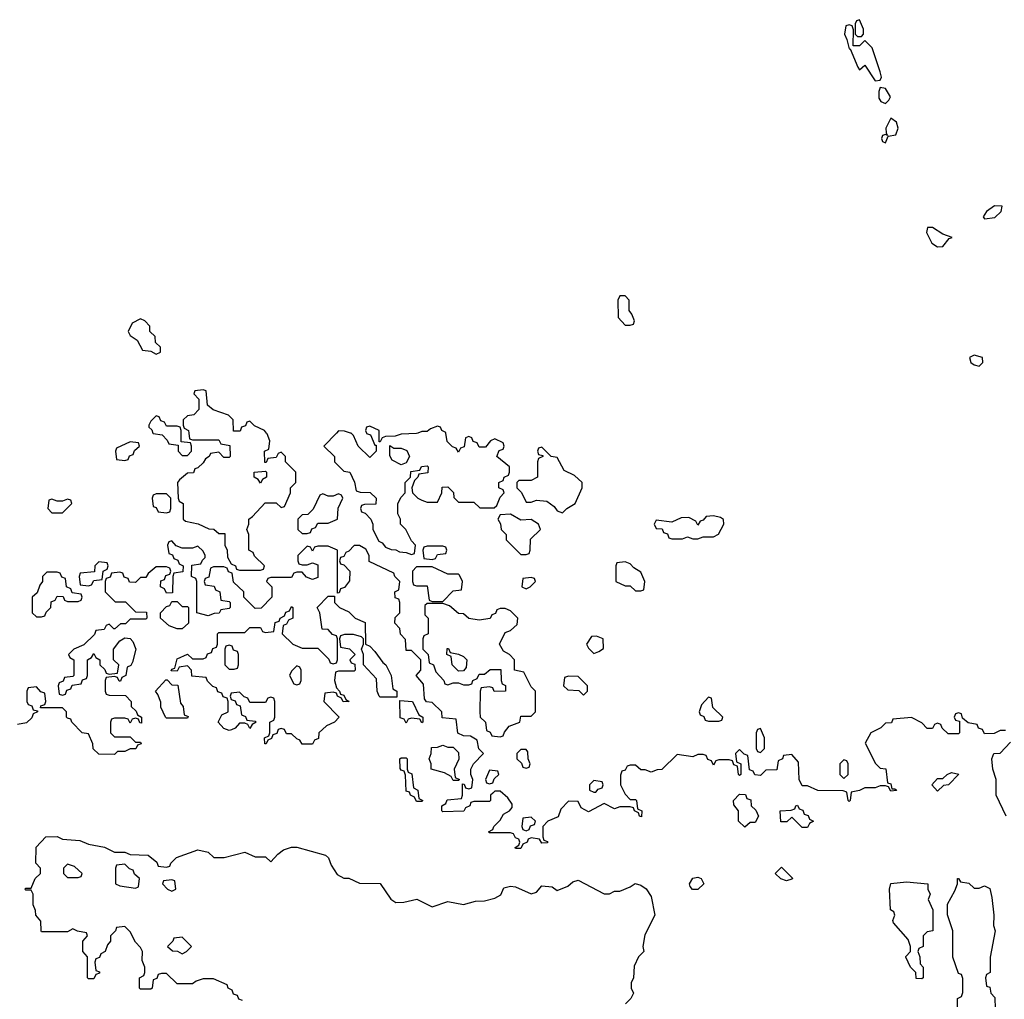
# Model space of a CAD drawing. Header units: inches. Extents: x 2701323 to 2964515, y 494916 to 722124.
# Tile 485 of 656: x 2875086 to 2878866, y 637827 to 641586. Entities that reach past the tile are written whole.
import ezdxf

# ---------------------------------------------------------------- set-up
doc = ezdxf.new("R2010")
doc.units = ezdxf.units.IN
doc.header["$MEASUREMENT"] = 0
doc.layers.add('C8673', color=7, linetype='Continuous')
doc.layers.add('C8674', color=7, linetype='Continuous')

msp = doc.modelspace()

# ---------------------------------------------------------------- linework, layer by layer
at = {"layer": 'C8673', "color": 2, "elevation": 2}
for points in [[(2875597.3, 640000), (2875598, 639998), (2875632.7, 639992.7), (2875652.7, 639972.7), (2875658, 639958), (2875694, 639954), (2875694, 639930), (2875710, 639914), (2875730, 639914), (2875746, 639930), (2875746, 639950), (2875742, 639962), (2875706, 639966), (2875706, 640000)], [(2875735.3, 640000), (2875738, 639978), (2875750, 639974), (2875850, 639974), (2875858, 639958), (2875892.7, 639952.7), (2875894, 639910), (2875890, 639906), (2875870, 639906), (2875850, 639926), (2875818, 639922), (2875814, 639910), (2875799.6, 639900.4), (2875790, 639886), (2875770, 639866), (2875758, 639862), (2875752.7, 639847.3), (2875730, 639846), (2875699.6, 639820.4), (2875692, 639810), (2875694, 639750), (2875698, 639738), (2875714, 639730), (2875714, 639670), (2875722, 639662), (2875771.6, 639651.6), (2875812.7, 639632.7), (2875831.6, 639631.6), (2875850, 639614), (2875874, 639614), (2875874, 639570), (2875882, 639550), (2875883.6, 639523.6), (2875898, 639498), (2875914, 639490), (2875918, 639478), (2875930, 639474), (2876010, 639474), (2876022, 639478), (2876026, 639490), (2875987.3, 639527.3), (2875982, 639542), (2875966, 639550), (2875966, 639610), (2875958, 639630), (2875966, 639650), (2875966, 639670), (2875980.4, 639679.6), (2876028.4, 639731.6), (2876070, 639732), (2876090, 639714), (2876102, 639718), (2876126, 639770), (2876126, 639790), (2876146, 639810), (2876146, 639850), (2876106, 639890), (2876106, 639910), (2876090, 639926), (2876078, 639922), (2876070, 639906), (2876038, 639902), (2876032.7, 639887.3), (2876027.3, 639887.3), (2876026, 639930), (2876042, 639938), (2876046, 639970), (2876036.4, 639996.4), (2876033.6, 640000)], [(2876302.3, 640000), (2876254, 639950), (2876294, 639910), (2876294, 639890), (2876302, 639882), (2876330, 639854), (2876354, 639850), (2876371.6, 639811.6), (2876378, 639778), (2876392.7, 639772.7), (2876431.6, 639771.6), (2876454, 639750), (2876452.7, 639727.3), (2876410, 639726), (2876398, 639722), (2876394, 639710), (2876398, 639698), (2876412.7, 639692.7), (2876434, 639670), (2876442, 639650), (2876442, 639630), (2876465.4, 639585.4), (2876478, 639578), (2876490, 639562), (2876512.7, 639552.7), (2876530, 639552), (2876543.6, 639543.6), (2876570, 639542), (2876590, 639534), (2876602, 639538), (2876606, 639570), (2876590, 639586), (2876568, 639630), (2876548, 639650), (2876548, 639670), (2876538, 639690), (2876538, 639730), (2876550, 639754), (2876566, 639770), (2876566, 639810), (2876586, 639830), (2876587.3, 639852.7), (2876622, 639858), (2876628, 639872), (2876650, 639874), (2876654, 639870), (2876652.7, 639847.3), (2876618, 639842), (2876614, 639830), (2876602, 639818), (2876592, 639790), (2876594, 639770), (2876614, 639750), (2876630, 639742), (2876650, 639734), (2876690, 639734), (2876706, 639770), (2876707.3, 639792.7), (2876730, 639794), (2876751.6, 639771.6), (2876752.7, 639752.7), (2876770, 639734), (2876830, 639734), (2876852.7, 639712.7), (2876907.3, 639712.7), (2876918, 639722), (2876930, 639754), (2876946, 639770), (2876942, 639782), (2876926, 639790), (2876926, 639810), (2876942, 639818), (2876946, 639830), (2876962, 639838), (2876966, 639850), (2876966, 639870), (2876918, 639910), (2876927.3, 639932.7), (2876942, 639938), (2876946, 639950), (2876942, 639962), (2876910, 639978), (2876894, 639970), (2876874, 639946), (2876850, 639946), (2876842, 639962), (2876827.3, 639967.3), (2876822, 639982), (2876810, 639986), (2876798, 639982), (2876792.7, 639947.3), (2876778, 639942), (2876770, 639926), (2876762, 639942), (2876747.3, 639947.3), (2876727.3, 639967.3), (2876722.3, 640000)], [(2876417.3, 640000), (2876418, 639998), (2876432.7, 639992.7), (2876450, 639954), (2876454, 639954), (2876454, 639930), (2876430, 639906), (2876386, 639950), (2876368, 639990), (2876359, 639999), (2876355.9, 640000)], [(2876615, 640000), (2876610, 639998), (2876550, 639995.3), (2876527.3, 639987.3), (2876490, 639986), (2876478, 639982), (2876470, 639966), (2876466, 639966), (2876466, 640000)], [(2878870, 638858), (2878850, 638858), (2878827.3, 638847.3), (2878790, 638846), (2878782, 638862), (2878767.3, 638867.3), (2878762, 638882), (2878727.3, 638887.3), (2878706, 638906), (2878702, 638922), (2878690, 638926), (2878678, 638922), (2878674, 638910), (2878678, 638898), (2878694, 638894), (2878694, 638850), (2878690, 638846), (2878650, 638846), (2878627.3, 638867.3), (2878622, 638882), (2878610, 638886), (2878598, 638882), (2878590, 638866), (2878570, 638866), (2878550, 638888), (2878510, 638908), (2878438, 638902), (2878432.7, 638887.3), (2878410, 638886), (2878391.6, 638868.4), (2878354, 638850), (2878332, 638810), (2878371.6, 638731.6), (2878390, 638714), (2878411.6, 638711.6), (2878418, 638658), (2878430, 638654), (2878434, 638634), (2878446, 638634), (2878451.2, 638631.1), (2878452, 638628), (2878430, 638626), (2878422, 638642), (2878410, 638646), (2878390, 638646), (2878370, 638638), (2878330, 638638), (2878310, 638628), (2878278, 638622), (2878274, 638590), (2878270, 638586), (2878266, 638590), (2878262, 638622), (2878247.3, 638627.3), (2878150, 638628), (2878110, 638646), (2878090, 638646), (2878078, 638670), (2878076.4, 638736.4), (2878050, 638766), (2878018, 638762), (2878014, 638750), (2877998, 638742), (2877992.7, 638707.3), (2877950, 638706), (2877930, 638686), (2877908.4, 638688.4), (2877902, 638702), (2877887.3, 638707.3), (2877882, 638762), (2877867.3, 638767.3), (2877850, 638786), (2877834, 638770), (2877838, 638738), (2877854, 638730), (2877854, 638690), (2877850, 638686), (2877846, 638690), (2877842, 638722), (2877827.3, 638727.3), (2877822, 638742), (2877810, 638746), (2877770, 638746), (2877758, 638742), (2877750, 638726), (2877742, 638742), (2877727.3, 638747.3), (2877722, 638762), (2877710, 638766), (2877690, 638766), (2877670, 638758), (2877610, 638766), (2877551.6, 638708.4), (2877532.7, 638707.3), (2877510, 638698), (2877487.3, 638707.3), (2877470, 638708), (2877450, 638726), (2877430, 638726), (2877418, 638722), (2877410, 638706), (2877398, 638702), (2877392.7, 638687.3), (2877392, 638650), (2877410, 638614), (2877430, 638594), (2877450, 638594), (2877454, 638590), (2877458, 638558), (2877474, 638550), (2877472.7, 638527.3), (2877466, 638530), (2877462, 638542), (2877446, 638550), (2877442, 638562), (2877430, 638566), (2877390, 638566), (2877370, 638558), (2877330, 638578), (2877270, 638546), (2877242, 638562), (2877230, 638586), (2877192.7, 638587.3), (2877163.6, 638556.4), (2877152.7, 638527.3), (2877114, 638510), (2877094, 638490), (2877094, 638450), (2877098, 638438), (2877112.7, 638432.7), (2877112.7, 638427.3), (2877090, 638426), (2877082, 638442), (2877050, 638446), (2877038, 638442), (2877034, 638430), (2877018, 638422), (2877010, 638406), (2876990, 638406), (2876988, 638410), (2877002, 638418), (2877006, 638430), (2877002, 638442), (2876990, 638446), (2876982, 638462), (2876970, 638466), (2876890, 638466), (2876886, 638470), (2876902, 638478), (2876906, 638490), (2876930, 638514), (2876943.1, 638536.9), (2876966, 638550), (2876976.4, 638563.6), (2876976.4, 638576.4), (2876960.4, 638600.4), (2876930, 638626), (2876910, 638626), (2876902, 638618), (2876894, 638610), (2876894, 638590), (2876890, 638586), (2876830, 638586), (2876818, 638582), (2876814, 638570), (2876798, 638562), (2876791.6, 638548.4), (2876710, 638546), (2876706, 638550), (2876706, 638570), (2876722, 638578), (2876727.3, 638592.7), (2876782, 638598), (2876786, 638610), (2876786, 638654), (2876792.7, 638652.7), (2876798, 638638), (2876810, 638634), (2876822, 638638), (2876826, 638670), (2876818, 638690), (2876818, 638710), (2876828.8, 638731.1), (2876866, 638770), (2876848.4, 638788.4), (2876842, 638822), (2876816.4, 638836.4), (2876790, 638838), (2876768, 638848), (2876762, 638902), (2876707.3, 638907.3), (2876706, 638930), (2876670, 638966), (2876648.4, 638968.4), (2876640.4, 638980.4), (2876636.4, 639036.4), (2876608, 639070), (2876626, 639090), (2876626, 639130), (2876590, 639166), (2876570, 639166), (2876567.3, 639207.3), (2876548.4, 639228.4), (2876546, 639250), (2876526, 639270), (2876527.3, 639292.7), (2876546, 639310), (2876546, 639350), (2876542, 639362), (2876527.3, 639367.3), (2876526, 639390), (2876542, 639398), (2876546, 639430), (2876526, 639450), (2876522, 639462), (2876427.3, 639507.3), (2876428, 639530), (2876414.6, 639554.6), (2876390, 639568), (2876370, 639568), (2876350, 639546), (2876338, 639542), (2876330, 639526), (2876318, 639522), (2876314, 639510), (2876318, 639498), (2876330, 639494), (2876354, 639470), (2876352.7, 639432.7), (2876332.7, 639407.3), (2876318, 639402), (2876312.7, 639387.3), (2876306, 639386), (2876306, 639550), (2876270, 639566), (2876230, 639566), (2876218, 639562), (2876210, 639546), (2876202, 639562), (2876190, 639566), (2876154, 639530), (2876154, 639510), (2876158, 639498), (2876170, 639494), (2876190, 639494), (2876210, 639502), (2876230, 639494), (2876230, 639446), (2876210, 639438), (2876187.3, 639447.3), (2876170, 639466), (2876150, 639466), (2876138, 639462), (2876130, 639446), (2876050, 639446), (2876038, 639442), (2876034, 639430), (2876054, 639410), (2876054, 639370), (2876012.7, 639327.3), (2875990, 639326), (2875946, 639370), (2875946, 639390), (2875907.3, 639427.3), (2875902, 639462), (2875887.3, 639467.3), (2875882, 639482), (2875870, 639486), (2875830, 639486), (2875818, 639482), (2875812.7, 639447.3), (2875798, 639442), (2875794, 639430), (2875798, 639418), (2875832.7, 639412.7), (2875838, 639398), (2875854, 639390), (2875858, 639358), (2875890, 639354), (2875894, 639350), (2875894, 639330), (2875890, 639326), (2875858, 639322), (2875851.6, 639308.4), (2875832.7, 639307.3), (2875810, 639298), (2875766, 639310), (2875766, 639430), (2875762, 639442), (2875746, 639450), (2875747.3, 639492.7), (2875782, 639498), (2875787.3, 639512.7), (2875798, 639522), (2875798, 639530), (2875790, 639546), (2875770, 639566), (2875750, 639558), (2875710, 639558), (2875687.3, 639567.3), (2875670, 639586), (2875658, 639582), (2875654, 639570), (2875658, 639538), (2875672.7, 639532.7), (2875678, 639518), (2875692.7, 639512.7), (2875698, 639498), (2875714, 639490), (2875712.7, 639467.3), (2875678, 639462), (2875674, 639450), (2875672.7, 639387.3), (2875650, 639386), (2875642, 639402), (2875626, 639410), (2875627.3, 639432.7), (2875642, 639438), (2875647.3, 639452.7), (2875662, 639458), (2875666, 639470), (2875662, 639482), (2875650, 639486), (2875610, 639486), (2875579.6, 639460.4), (2875570, 639446), (2875550, 639446), (2875530, 639426), (2875507.3, 639427.3), (2875502, 639442), (2875487.3, 639447.3), (2875482, 639462), (2875470, 639466), (2875438, 639462), (2875432.7, 639447.3), (2875418, 639442), (2875414, 639430), (2875414, 639390), (2875452.7, 639352.7), (2875492.7, 639352.7), (2875530, 639314), (2875572.7, 639312.7), (2875574, 639290), (2875570, 639286), (2875510, 639286), (2875491.6, 639268.4), (2875472.7, 639267.3), (2875451.6, 639248.4), (2875448, 639248), (2875430, 639266), (2875418, 639262), (2875410, 639246), (2875378, 639242), (2875372.7, 639227.3), (2875332.7, 639187.3), (2875294, 639170), (2875274, 639150), (2875278, 639138), (2875294, 639130), (2875294, 639070), (2875290, 639066), (2875258, 639062), (2875252.7, 639047.3), (2875238, 639042), (2875234, 639030), (2875238, 638998), (2875250, 638994), (2875262, 638998), (2875267.3, 639012.7), (2875282, 639018), (2875287.3, 639032.7), (2875322, 639038), (2875327.3, 639052.7), (2875342, 639058), (2875346, 639070), (2875346, 639130), (2875362, 639138), (2875370, 639154), (2875378, 639138), (2875394, 639130), (2875394, 639110), (2875412.7, 639092.7), (2875418, 639078), (2875430, 639074), (2875462, 639078), (2875466, 639110), (2875446, 639130), (2875446, 639170), (2875470, 639202), (2875490, 639214), (2875510, 639212), (2875519.8, 639199.8), (2875531.3, 639170), (2875519.6, 639120.4), (2875512.7, 639107.3), (2875498, 639102), (2875494, 639070), (2875478, 639062), (2875472.7, 639047.3), (2875467.3, 639047.3), (2875462, 639062), (2875450, 639066), (2875418, 639062), (2875414, 639050), (2875414, 639010), (2875418, 638998), (2875430, 638994), (2875492.7, 638992.7), (2875514, 638970), (2875514, 638950), (2875532.7, 638932.7), (2875538, 638918), (2875554, 638910), (2875554, 638886), (2875547.3, 638887.3), (2875542, 638902), (2875530, 638906), (2875518, 638902), (2875510, 638886), (2875502, 638902), (2875490, 638906), (2875450, 638906), (2875438, 638902), (2875434, 638890), (2875434, 638850), (2875450, 638834), (2875510, 638834), (2875530, 638814), (2875550, 638814), (2875552.7, 638807.3), (2875538, 638802), (2875531.6, 638788.4), (2875510, 638788), (2875490, 638778), (2875462, 638778), (2875450, 638766), (2875390, 638768), (2875368.4, 638788.4), (2875367.3, 638807.3), (2875350, 638846), (2875326, 638850), (2875286, 638890), (2875282, 638902), (2875270, 638906), (2875266, 638910), (2875266, 638930), (2875250, 638946), (2875166, 638946), (2875167.3, 638952.7), (2875182, 638958), (2875186, 638970), (2875182, 639002), (2875167.3, 639007.3), (2875150, 639026), (2875118, 639022), (2875114, 639010), (2875114, 638970), (2875118, 638958), (2875132.7, 638952.7), (2875138, 638938), (2875154, 638934), (2875154, 638930), (2875138, 638922), (2875132.7, 638907.3), (2875112.7, 638887.3), (2875078, 638882)], [(2878873.2, 638530), (2878835.3, 638610), (2878835.3, 638670), (2878822, 638710), (2878818, 638750), (2878826, 638770), (2878850, 638772), (2878890, 638814)], [(2875942, 637822), (2875927.3, 637827.3), (2875922, 637842), (2875907.3, 637847.3), (2875902, 637862), (2875886, 637870), (2875882, 637882), (2875830, 637906), (2875790, 637906), (2875763.6, 637896.4), (2875750, 637886), (2875690, 637886), (2875650, 637926), (2875630, 637926), (2875618, 637922), (2875612.7, 637907.3), (2875598, 637902), (2875594, 637870), (2875590, 637866), (2875550, 637866), (2875546, 637870), (2875546, 637910), (2875562, 637918), (2875566, 637930), (2875566, 637950), (2875556.4, 637976.4), (2875558, 638010), (2875550, 638026), (2875530, 638046), (2875510, 638086), (2875490, 638106), (2875458, 638102), (2875454, 638090), (2875434, 638070), (2875434, 638050), (2875423.6, 638036.4), (2875414, 638010), (2875398, 638002), (2875392.7, 637987.3), (2875378, 637982), (2875374, 637970), (2875378, 637938), (2875392.7, 637932.7), (2875392.7, 637927.3), (2875378, 637922), (2875370, 637906), (2875350, 637906), (2875346, 637910), (2875346, 637990), (2875328, 638010), (2875328, 638050), (2875346, 638070), (2875342, 638082), (2875308.4, 638088.4), (2875290, 638098), (2875270, 638086), (2875170, 638086), (2875168, 638090), (2875167.3, 638127.3), (2875148, 638150), (2875147.3, 638167.3), (2875138, 638190), (2875138, 638230), (2875130, 638246), (2875110, 638246), (2875106, 638250), (2875110, 638254), (2875130, 638254), (2875146, 638290), (2875166, 638310), (2875166, 638330), (2875148, 638350), (2875149.1, 638410.9), (2875186, 638450), (2875230, 638452), (2875250, 638442), (2875316.9, 638436.9), (2875350, 638422), (2875411.2, 638411.1), (2875450, 638392), (2875490, 638391.3), (2875510, 638382), (2875579.6, 638379.6), (2875612.7, 638352.7), (2875618, 638338), (2875650, 638334), (2875662, 638338), (2875666, 638350), (2875688.4, 638371.6), (2875770, 638401), (2875810, 638392), (2875831.6, 638371.6), (2875871.6, 638371.6), (2875950, 638392), (2875990, 638374), (2876030, 638374), (2876050, 638354), (2876076.4, 638383.6), (2876099, 638401), (2876129.1, 638410.9), (2876150, 638411), (2876259.8, 638379.8), (2876272, 638370), (2876282, 638342), (2876305.4, 638305.4), (2876330, 638292), (2876350, 638292), (2876390, 638272), (2876470, 638271), (2876510.8, 638210.8), (2876530, 638198), (2876560.4, 638199.6), (2876610.7, 638210.7), (2876670, 638182), (2876730, 638202.8), (2876790, 638191.3), (2876836.4, 638203.6), (2876870, 638204.7), (2876910, 638214.8), (2876932.7, 638227.3), (2876945.2, 638254.8), (2876970, 638261), (2876990, 638258), (2877050, 638231.3), (2877070, 638238), (2877090, 638262), (2877130, 638258), (2877150, 638244.7), (2877190, 638261), (2877210, 638278), (2877230, 638284.7), (2877330, 638232), (2877350, 638232), (2877370, 638242), (2877390, 638242), (2877430, 638258), (2877449.2, 638270.8), (2877470, 638264.7), (2877490.7, 638250.7), (2877510, 638222), (2877524.7, 638150), (2877485.4, 638074.6), (2877478, 638030), (2877482, 638010), (2877462, 637990), (2877445.4, 637954.6), (2877442, 637910), (2877434, 637890), (2877434, 637870), (2877442, 637850), (2877432, 637830), (2877412, 637810)], [(2878686, 637790), (2878686, 637830), (2878702, 637838), (2878707.3, 637852.7), (2878707.3, 637907.3), (2878702, 637922), (2878690, 637926), (2878668.8, 637988.9), (2878668.7, 638090), (2878648.4, 638151.6), (2878648.4, 638191.6), (2878676.4, 638243.6), (2878686, 638270), (2878686, 638290), (2878690, 638291), (2878698, 638278), (2878730, 638272), (2878750, 638254), (2878770, 638254), (2878790, 638262), (2878810, 638252), (2878818, 638218), (2878826, 638150), (2878824.7, 638110), (2878830.8, 638090), (2878811.6, 637988.4), (2878812, 637930), (2878798, 637922), (2878794, 637910), (2878798, 637878), (2878810, 637874), (2878814, 637850), (2878830, 637834), (2878831, 637791)]]:
    msp.add_lwpolyline(points, dxfattribs=at)
for points in [[(2875510, 639966), (2875458, 639942), (2875454, 639930), (2875458, 639898), (2875490, 639894), (2875502, 639898), (2875507.3, 639912.7), (2875522, 639918), (2875527.3, 639932.7), (2875546, 639950), (2875542, 639962)], [(2876522, 639942), (2876550, 639942), (2876572.7, 639932.7), (2876582, 639910), (2876570, 639886), (2876550, 639878), (2876516.4, 639896.4), (2876507.3, 639912.7), (2876507.3, 639952.7)], [(2877090, 639946), (2877078, 639942), (2877074, 639930), (2877078, 639918), (2877094, 639914), (2877094, 639910), (2877078, 639902), (2877074, 639890), (2877074, 639830), (2877050, 639818), (2877002, 639818), (2876994, 639810), (2876994, 639790), (2877012, 639772), (2877030, 639734), (2877050, 639734), (2877070, 639742), (2877110, 639738), (2877138, 639718), (2877150, 639702), (2877170, 639694), (2877186, 639710), (2877218, 639730), (2877246, 639790), (2877246, 639810), (2877216.4, 639836.4), (2877176.4, 639856.4), (2877150, 639906), (2877126, 639910)], [(2876010, 639808), (2876002, 639822), (2875986, 639830), (2875986, 639850), (2876030, 639854), (2876034, 639850), (2876034, 639830), (2876018, 639822)], [(2875270, 639746), (2875250, 639738), (2875230, 639738), (2875210, 639746), (2875198, 639742), (2875194, 639710), (2875210, 639694), (2875250, 639694), (2875286, 639730), (2875282, 639742)], [(2875650, 639766), (2875610, 639766), (2875598, 639762), (2875594, 639750), (2875598, 639718), (2875610, 639714), (2875618, 639698), (2875650, 639694), (2875662, 639698), (2875666, 639710), (2875666, 639750)], [(2876310, 639766), (2876290, 639758), (2876270, 639758), (2876250, 639766), (2876238, 639762), (2876212.7, 639707.3), (2876192.7, 639687.3), (2876170, 639686), (2876154, 639670), (2876154, 639630), (2876170, 639614), (2876190, 639614), (2876202, 639618), (2876207.3, 639632.7), (2876222, 639638), (2876230, 639654), (2876270, 639654), (2876306, 639670), (2876308.4, 639711.6), (2876326, 639750), (2876322, 639762)], [(2876970, 639688), (2876930, 639686), (2876922, 639670), (2876931.6, 639651.6), (2876934, 639630), (2876954, 639610), (2876954, 639590), (2877010, 639534), (2877030, 639534), (2877042, 639538), (2877046, 639550), (2877047.3, 639592.7), (2877086, 639630), (2877078, 639650), (2877050, 639668), (2877010, 639666)], [(2877750, 639682), (2877721, 639679), (2877710, 639666), (2877698, 639662), (2877690, 639646), (2877682, 639662), (2877655.3, 639675.3), (2877625.4, 639674.6), (2877590, 639658), (2877530, 639666), (2877522, 639650), (2877530, 639634), (2877552.7, 639632.7), (2877558, 639618), (2877572.7, 639612.7), (2877578, 639598), (2877590, 639594), (2877630, 639594), (2877650, 639602), (2877670, 639594), (2877690, 639594), (2877710, 639602), (2877750, 639602), (2877768.4, 639611.6), (2877788.7, 639650), (2877788, 639668), (2877776.4, 639676.4)], [(2876710, 639566), (2876650, 639566), (2876638, 639562), (2876634, 639550), (2876638, 639518), (2876670, 639514), (2876682, 639518), (2876690, 639534), (2876722, 639538), (2876726, 639550), (2876722, 639562)], [(2875390, 639506), (2875374, 639490), (2875372.7, 639467.3), (2875318, 639462), (2875314, 639450), (2875318, 639418), (2875350, 639414), (2875362, 639418), (2875370, 639434), (2875402, 639438), (2875406, 639470), (2875422, 639478), (2875426, 639490), (2875422, 639502)], [(2877410, 639506), (2877378, 639502), (2877374, 639490), (2877374, 639430), (2877410, 639414), (2877430, 639414), (2877450, 639394), (2877470, 639394), (2877482, 639398), (2877486, 639430), (2877470, 639466), (2877443.1, 639483.1), (2877430, 639498)], [(2875230, 639466), (2875190, 639466), (2875174, 639450), (2875174, 639430), (2875163.6, 639416.4), (2875152.7, 639387.3), (2875134, 639370), (2875134, 639310), (2875150, 639294), (2875170, 639294), (2875182, 639298), (2875187.3, 639312.7), (2875206, 639330), (2875207.3, 639352.7), (2875222, 639358), (2875230, 639374), (2875252.7, 639372.7), (2875258, 639358), (2875270, 639354), (2875310, 639354), (2875322, 639358), (2875326, 639370), (2875322, 639382), (2875287.3, 639387.3), (2875282, 639402), (2875266, 639410), (2875262, 639442), (2875247.3, 639447.3), (2875242, 639462)], [(2876670, 639486), (2876610, 639486), (2876594, 639470), (2876594, 639430), (2876598, 639418), (2876610, 639414), (2876650, 639414), (2876658, 639358), (2876670, 639354), (2876710, 639354), (2876750, 639394), (2876782, 639398), (2876786, 639430), (2876774.6, 639454.6), (2876770, 639458), (2876730, 639458)], [(2877050, 639446), (2877018, 639442), (2877014, 639410), (2877030, 639402), (2877046, 639410), (2877066, 639430), (2877062, 639442)], [(2875710, 639334), (2875730, 639334), (2875734, 639330), (2875734, 639270), (2875710, 639248), (2875690, 639248), (2875660.4, 639260.4), (2875626, 639290), (2875626, 639310), (2875650, 639334), (2875662, 639338), (2875670, 639354), (2875690, 639354)], [(2876470, 638986), (2876466, 638990), (2876458, 639010), (2876456.4, 639056.4), (2876406, 639110), (2876406, 639150), (2876398, 639170), (2876406, 639190), (2876406, 639210), (2876398, 639218), (2876367.3, 639227.3), (2876332.7, 639227.3), (2876318, 639222), (2876314, 639210), (2876318, 639178), (2876352, 639172), (2876374, 639150), (2876354, 639130), (2876358, 639118), (2876372.7, 639112.7), (2876374, 639090), (2876370, 639086), (2876310, 639086), (2876298, 639082), (2876294, 639050), (2876302, 639022), (2876314, 639010), (2876318, 638998), (2876330, 638994), (2876338, 638978), (2876351.3, 638970), (2876328.4, 638968.4), (2876322, 638982), (2876306, 638990), (2876302, 639002), (2876290, 639006), (2876258, 639002), (2876254, 638970), (2876312, 638910), (2876294, 638890), (2876263.6, 638876.4), (2876234, 638850), (2876232.7, 638827.3), (2876218, 638822), (2876210, 638806), (2876170, 638806), (2876162, 638822), (2876150, 638826), (2876130, 638846), (2876110, 638846), (2876102, 638862), (2876090, 638866), (2876078, 638862), (2876072.7, 638847.3), (2876058, 638842), (2876052.7, 638827.3), (2876038, 638822), (2876032.7, 638807.3), (2876027.3, 638807.3), (2876026, 638830), (2876042, 638838), (2876046, 638850), (2876046, 638890), (2876062, 638898), (2876066, 638910), (2876066, 638970), (2876062, 638982), (2876050, 638986), (2876038, 638982), (2876030, 638966), (2875970, 638966), (2875962, 638982), (2875947.3, 638987.3), (2875930, 639006), (2875898, 639002), (2875894, 638990), (2875898, 638978), (2875912.7, 638972.7), (2875918, 638958), (2875932.7, 638952.7), (2875938, 638918), (2875952.7, 638912.7), (2875958, 638898), (2875990, 638894), (2875994, 638890), (2875978, 638882), (2875970, 638866), (2875962, 638882), (2875950, 638886), (2875930, 638886), (2875912.7, 638867.3), (2875899.6, 638860.4), (2875890, 638858), (2875870, 638866), (2875848, 638890), (2875862, 638918), (2875886, 638930), (2875886, 638970), (2875882, 638982), (2875867.3, 638987.3), (2875862, 639002), (2875847.3, 639007.3), (2875842, 639022), (2875827.3, 639027.3), (2875807.3, 639047.3), (2875802, 639062), (2875747.3, 639067.3), (2875746, 639090), (2875730, 639106), (2875698, 639102), (2875690, 639086), (2875667.3, 639087.3), (2875670, 639094), (2875682, 639098), (2875690, 639134), (2875730, 639152), (2875750, 639134), (2875790, 639134), (2875802, 639138), (2875807.3, 639152.7), (2875822, 639158), (2875827.3, 639172.7), (2875842, 639178), (2875846, 639190), (2875846, 639230), (2875850, 639234), (2875950, 639234), (2875970, 639254), (2876010, 639254), (2876018, 639238), (2876030, 639234), (2876062, 639238), (2876067.3, 639272.7), (2876082, 639278), (2876086, 639290), (2876102, 639298), (2876107.3, 639312.7), (2876122, 639318), (2876130, 639334), (2876134, 639330), (2876134, 639290), (2876118, 639282), (2876110, 639266), (2876098, 639262), (2876094, 639230), (2876134, 639190), (2876170, 639174), (2876230, 639174), (2876272.7, 639132.7), (2876278, 639118), (2876290, 639114), (2876302, 639118), (2876306, 639130), (2876306, 639210), (2876302, 639222), (2876287.3, 639227.3), (2876270, 639246), (2876247.3, 639247.3), (2876238, 639310), (2876228, 639330), (2876270, 639374), (2876294, 639374), (2876294, 639350), (2876314, 639330), (2876350, 639314), (2876374, 639290), (2876412.7, 639272.7), (2876414, 639190), (2876430, 639182), (2876450, 639162), (2876479.6, 639119.6), (2876492, 639110), (2876512, 639070), (2876518, 639018), (2876534, 639010), (2876534, 638986)], [(2876710, 639346), (2876650, 639346), (2876642, 639338), (2876642, 639302), (2876654, 639290), (2876654, 639230), (2876638, 639222), (2876634, 639210), (2876634, 639170), (2876654, 639150), (2876658, 639118), (2876674, 639110), (2876683.6, 639083.6), (2876714, 639050), (2876718, 639038), (2876730, 639034), (2876750, 639042), (2876770, 639042), (2876790, 639034), (2876810, 639034), (2876822, 639038), (2876826, 639050), (2876842, 639058), (2876850, 639074), (2876870, 639074), (2876892.7, 639092.7), (2876932.7, 639092.7), (2876934, 639050), (2876938, 639038), (2876951.6, 639031.6), (2876950.9, 639009.1), (2876908, 639008), (2876902, 639022), (2876890, 639026), (2876858, 639022), (2876854, 639010), (2876852, 638930), (2876854, 638910), (2876874, 638890), (2876878, 638858), (2876892.7, 638852.7), (2876898, 638838), (2876930, 638834), (2876942, 638838), (2876947.3, 638852.7), (2876964.7, 638875.3), (2877006, 638890), (2877010, 638914), (2877050, 638914), (2877066, 638930), (2877066, 639010), (2877050, 639026), (2877022, 639082), (2876986, 639090), (2876986, 639130), (2876966, 639150), (2876943.1, 639163.1), (2876928, 639190), (2876950, 639234), (2876970, 639242), (2876995.3, 639264.7), (2876998, 639290), (2876970, 639318), (2876950, 639326), (2876930, 639326), (2876918, 639322), (2876912.7, 639307.3), (2876898, 639302), (2876891.6, 639288.4), (2876850, 639282), (2876810, 639288), (2876790, 639306), (2876770, 639308), (2876736.4, 639336.4)], [(2877300.4, 639220.4), (2877281, 639219), (2877262, 639190), (2877270, 639174), (2877290, 639154), (2877310, 639162), (2877327.3, 639172.7), (2877326, 639210)], [(2875890, 639186), (2875878, 639182), (2875874, 639170), (2875874, 639110), (2875890, 639094), (2875910, 639094), (2875922, 639098), (2875926, 639110), (2875926, 639150), (2875922, 639162), (2875907.3, 639167.3), (2875902, 639182)], [(2876770, 639086), (2876746, 639110), (2876742, 639142), (2876726, 639150), (2876727.3, 639172.7), (2876732.7, 639172.7), (2876738, 639158), (2876770, 639152), (2876790, 639142), (2876802, 639130), (2876799.6, 639100.4), (2876790, 639088)], [(2876150, 639106), (2876130, 639086), (2876122, 639070), (2876138, 639038), (2876150, 639034), (2876162, 639038), (2876166, 639050), (2876166, 639090), (2876162, 639102)], [(2875650, 638906), (2875646, 638910), (2875628.4, 638948.4), (2875627.3, 638967.3), (2875616.4, 638996.4), (2875608, 639010), (2875647.3, 639052.7), (2875652.7, 639052.7), (2875670, 639034), (2875692.7, 639032.7), (2875703.6, 638963.6), (2875714, 638950), (2875718, 638918), (2875732.7, 638912.7), (2875730, 638906)], [(2877192.7, 639067.3), (2877178, 639062), (2877174, 639030), (2877190, 639014), (2877232, 639012), (2877250, 638994), (2877266, 639010), (2877266, 639030), (2877230, 639066)], [(2876630, 638888), (2876622, 638902), (2876590, 638906), (2876578, 638902), (2876570, 638886), (2876562, 638902), (2876547.3, 638907.3), (2876546, 638974), (2876594, 638970), (2876618, 638918), (2876634, 638910), (2876634, 638890)], [(2877730, 638986), (2877703.6, 638956.4), (2877694, 638930), (2877698, 638918), (2877712.7, 638912.7), (2877718, 638898), (2877730, 638894), (2877770, 638894), (2877782, 638898), (2877786, 638910), (2877747.3, 638947.3), (2877742, 638982)], [(2877930, 638866), (2877918, 638862), (2877914, 638850), (2877914, 638790), (2877918, 638778), (2877930, 638774), (2877946, 638790), (2877946, 638830)], [(2876730, 638794), (2876750, 638794), (2876770, 638774), (2876771.6, 638748.4), (2876754, 638710), (2876758, 638678), (2876774, 638670), (2876770, 638666), (2876750, 638666), (2876742, 638682), (2876716.4, 638696.4), (2876666, 638710), (2876666, 638730), (2876658, 638750), (2876666, 638770), (2876667.3, 638792.7), (2876690, 638794), (2876710, 638802)], [(2877030, 638786), (2877010, 638786), (2876994, 638770), (2876994, 638750), (2877012.7, 638732.7), (2877018, 638718), (2877030, 638714), (2877042, 638718), (2877046, 638730), (2877038, 638750), (2877036.4, 638776.4)], [(2876610, 638586), (2876602, 638602), (2876586, 638610), (2876582, 638622), (2876570, 638626), (2876567.3, 638687.3), (2876562, 638702), (2876550, 638706), (2876547.3, 638712.7), (2876546, 638750), (2876550, 638754), (2876570, 638754), (2876574, 638750), (2876574, 638710), (2876578, 638698), (2876591.6, 638691.6), (2876598, 638638), (2876614, 638630), (2876618, 638598), (2876634, 638590), (2876630, 638586)], [(2878250, 638746), (2878234, 638730), (2878234, 638690), (2878250, 638674), (2878266, 638690), (2878266, 638730), (2878262, 638742)], [(2876890, 638706), (2876874, 638670), (2876878, 638658), (2876890, 638654), (2876902, 638658), (2876907.3, 638672.7), (2876926, 638690), (2876922, 638702)], [(2878610, 638626), (2878588, 638650), (2878610, 638674), (2878630, 638674), (2878646, 638690), (2878663.1, 638696.9), (2878691.2, 638691.1), (2878652, 638650), (2878632, 638648)], [(2877290, 638666), (2877274, 638650), (2877274, 638630), (2877290, 638622), (2877298, 638622), (2877307.3, 638632.7), (2877322, 638638), (2877326, 638650), (2877322, 638662)], [(2877870, 638488), (2877846, 638510), (2877846, 638550), (2877827.3, 638572.7), (2877826, 638590), (2877850, 638614), (2877872.7, 638612.7), (2877878, 638598), (2877892.7, 638592.7), (2877894, 638570), (2877912.7, 638552.7), (2877922, 638530), (2877910, 638506), (2877890, 638506)], [(2878090, 638486), (2878050, 638526), (2878031.6, 638508.4), (2878008.4, 638508.4), (2878006, 638550), (2878047.3, 638552.7), (2878062, 638558), (2878066, 638570), (2878072, 638572), (2878078, 638558), (2878092.7, 638552.7), (2878098, 638538), (2878112.7, 638532.7), (2878118, 638518), (2878134, 638510), (2878118, 638502), (2878110, 638486)], [(2877050, 638526), (2877018, 638522), (2877014, 638490), (2877018, 638478), (2877030, 638474), (2877042, 638478), (2877047.3, 638492.7), (2877062, 638498), (2877066, 638510)], [(2875270, 638346), (2875254, 638330), (2875254, 638310), (2875270, 638294), (2875310, 638294), (2875322, 638298), (2875326, 638310), (2875296.4, 638336.4)], [(2875490, 638346), (2875458, 638342), (2875454, 638330), (2875454, 638270), (2875470, 638262), (2875530, 638254), (2875542, 638258), (2875546, 638290), (2875527.3, 638307.3), (2875522, 638322), (2875507.3, 638327.3)], [(2878030, 638282), (2878008.7, 638288.7), (2877986, 638310), (2878010, 638334), (2878054, 638290), (2878050, 638288)], [(2877668.4, 638248.4), (2877660.4, 638260.4), (2877658, 638270), (2877670, 638292), (2877690, 638296), (2877702, 638290), (2877712, 638270), (2877690, 638248.7)], [(2875670, 638286), (2875638, 638282), (2875634, 638270), (2875654, 638250), (2875670, 638242), (2875686, 638250), (2875682, 638282)], [(2878550, 637906), (2878527.3, 637907.3), (2878526, 637930), (2878506, 637950), (2878488.4, 637988.4), (2878488.4, 637991.6), (2878506, 638010), (2878506, 638030), (2878496.4, 638056.4), (2878440.4, 638120.4), (2878438, 638130), (2878446, 638150), (2878442, 638162), (2878429.2, 638170), (2878425.2, 638250), (2878430, 638271), (2878490, 638278), (2878572, 638270), (2878572, 638250), (2878582, 638230), (2878574, 638210), (2878592, 638170), (2878592, 638090), (2878570, 638086), (2878554, 638070), (2878554, 638030), (2878538, 638022), (2878534, 638010), (2878542, 637990), (2878543.6, 637963.6), (2878554, 637950), (2878554, 637910)], [(2875710, 638066), (2875678, 638062), (2875674, 638050), (2875654, 638030), (2875672.7, 638012.7), (2875692, 638012), (2875710, 638002), (2875726, 638010), (2875746, 638030)]]:
    msp.add_lwpolyline(points, close=True, dxfattribs=at)
at = {"layer": 'C8674', "color": 2, "elevation": 2}
for points in [[(2878310, 641586), (2878298, 641582), (2878294, 641570), (2878294, 641530), (2878302, 641522), (2878310, 641522), (2878318, 641522), (2878326, 641530), (2878326, 641550)], [(2878270, 641566), (2878258, 641562), (2878252, 641530), (2878262, 641510), (2878270, 641474), (2878274, 641474), (2878303.6, 641403.6), (2878310, 641394), (2878330, 641412), (2878370, 641352), (2878390, 641354), (2878394, 641366), (2878390, 641386), (2878358.6, 641478.6), (2878330, 641506), (2878310, 641486), (2878286, 641486), (2878287.3, 641547.3), (2878282, 641562)], [(2878390, 641326), (2878384.7, 641310), (2878384.7, 641284.7), (2878391.6, 641271.6), (2878410, 641264.7), (2878423.1, 641276.9), (2878428.7, 641290), (2878410, 641322)], [(2878430, 641208), (2878411.3, 641170), (2878412, 641152), (2878418, 641142), (2878410, 641146), (2878398, 641142), (2878394, 641130), (2878398, 641118), (2878410, 641114), (2878420.4, 641139.6), (2878450, 641144.7), (2878459, 641170), (2878452.5, 641192.5)], [(2878828, 640872), (2878798, 640850), (2878784.7, 640830), (2878790, 640822), (2878830, 640827.3), (2878854, 640850), (2878858, 640870)], [(2878590, 640789), (2878571.6, 640788.4), (2878567.7, 640770), (2878588.4, 640728.4), (2878610, 640714.8), (2878630, 640716), (2878654, 640746), (2878666, 640750), (2878630, 640762.7)], [(2877410, 640526), (2877390, 640526), (2877382, 640510), (2877383.6, 640443.6), (2877410, 640414), (2877430, 640414), (2877442, 640418), (2877446, 640430), (2877436.4, 640456.4), (2877426, 640470), (2877426, 640510)], [(2875550, 640438), (2875518, 640422), (2875502, 640390), (2875510, 640374), (2875536.9, 640356.9), (2875558, 640318), (2875590, 640314), (2875610, 640302), (2875626, 640310), (2875626, 640330), (2875607.3, 640347.3), (2875606, 640370), (2875586, 640390), (2875586, 640410), (2875566, 640430)], [(2878750, 640299), (2878732, 640290), (2878738, 640270), (2878750, 640261), (2878770, 640256), (2878784, 640270), (2878782, 640290)]]:
    msp.add_lwpolyline(points, close=True, dxfattribs=at)
for points in [[(2876033.6, 640000), (2876026, 640010), (2875987.3, 640027.3), (2875970, 640046), (2875958, 640042), (2875952.7, 640027.3), (2875938, 640022), (2875932.7, 640007.3), (2875907.3, 640007.3), (2875906, 640050), (2875888, 640068), (2875828.4, 640088.4), (2875807.3, 640107.3), (2875802, 640162), (2875790, 640166), (2875758, 640162), (2875754, 640150), (2875774, 640130), (2875774, 640090), (2875754, 640070), (2875730, 640066), (2875714, 640050), (2875714, 640030), (2875718, 640018), (2875734, 640010), (2875735.3, 640000)], [(2875706, 640000), (2875706, 640010), (2875702, 640022), (2875690, 640026), (2875650, 640026), (2875642, 640042), (2875627.3, 640047.3), (2875622, 640062), (2875610, 640066), (2875590, 640046), (2875582, 640030), (2875582, 640022), (2875592.7, 640012.7), (2875597.3, 640000)], [(2876355.9, 640000), (2876332.7, 640007.3), (2876310, 640008), (2876302.3, 640000)], [(2876466, 640000), (2876466, 640010), (2876430, 640026), (2876418, 640022), (2876414, 640010), (2876417.3, 640000)], [(2876722.3, 640000), (2876722, 640002), (2876706, 640010), (2876702, 640022), (2876690, 640026), (2876663.6, 640016.4), (2876650, 640006), (2876630, 640006), (2876615, 640000)]]:
    msp.add_lwpolyline(points, dxfattribs=at)

doc.saveas('drawing.dxf')
